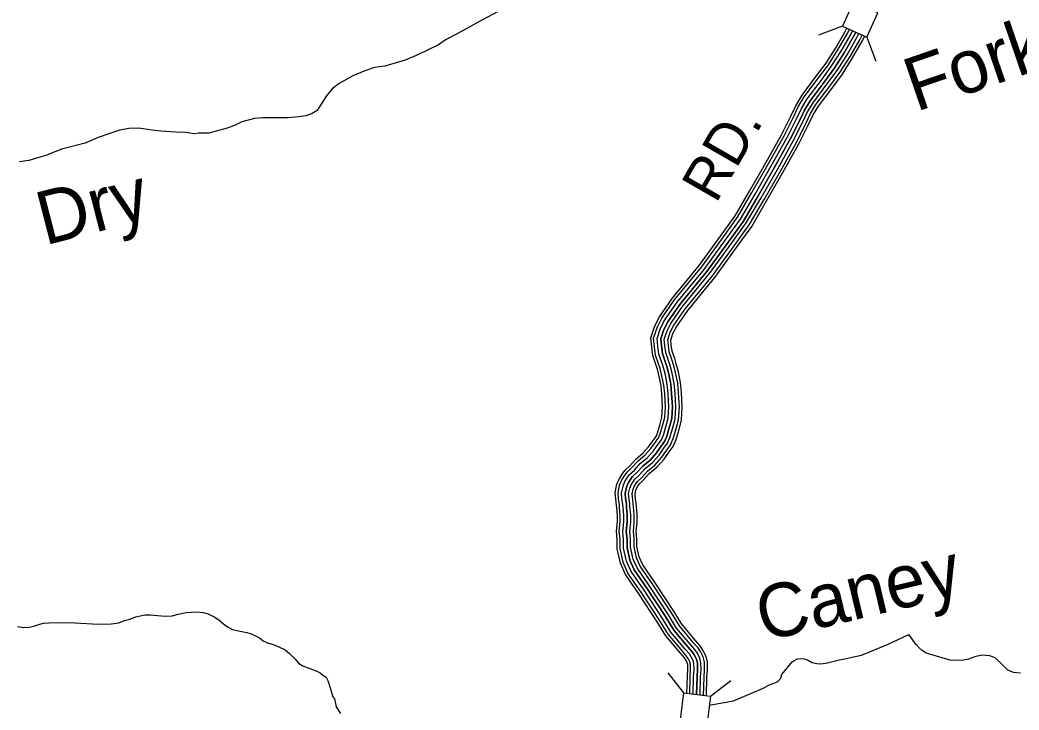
# Model space of a CAD drawing. Extents: x 1788175 to 1969470, y 584502 to 738744.
# Drawn here: x 1923696 to 1932566, y 661754 to 667885 of the extents above; entities that cross this region are included whole.
import ezdxf

# ---------------------------------------------------------------- set-up
doc = ezdxf.new("R2010")
doc.units = 0
for name, color, linetype in [('DESIGN - DRAINAGE - Bridges and Cross Drains Size Text', 7, 'Continuous'), ('DESIGN - ROW - Right-of-Way and Easement Labels', 7, 'Continuous'), ('DESIGN - TRANSPORTATION - Text', 7, 'Continuous'), ('SURVEY - CONTOURS - Index with Text', 7, 'Continuous'), ('SURVEY - DRAINAGE - Storm Sewer', 7, 'Continuous')]:
    doc.layers.add(name, color=color, linetype=linetype)

msp = doc.modelspace()

# ---------------------------------------------------------------- linework, layer by layer
at = {"layer": 'DESIGN - TRANSPORTATION - Text'}
for points in [[(1927935.9, 667957.7), (1927765.2, 667863.9), (1927576.4, 667762.6), (1927481, 667711), (1927411.7, 667664.7), (1927302.1, 667609.5), (1927214.9, 667567.6), (1927115.8, 667528.1), (1927006.8, 667494.9), (1926932.3, 667474.8), (1926843.9, 667463.1), (1926757, 667433.3), (1926649.7, 667388), (1926529.8, 667321), (1926466.5, 667272.5), (1926416.8, 667209.7), (1926379.3, 667152.6), (1926333.4, 667081.6), (1926290.6, 667054.6), (1926234, 667032.1), (1926167.7, 667023.8), (1926077.4, 667016.1), (1925925.3, 667016.1), (1925853.2, 667016), (1925776.9, 667008), (1925666.1, 666980.8), (1925601.2, 666948.4), (1925534.5, 666922.1), (1925371.2, 666880.3), (1925281.1, 666878.6), (1925242.9, 666873.6), (1925167.1, 666883.6), (1925077.2, 666888), (1924947.3, 666897.4), (1924869.4, 666905.5), (1924747.8, 666922.7), (1924663.6, 666920.9), (1924581.2, 666905), (1924492.3, 666877.3), (1924391.3, 666841.8), (1924275.9, 666790.7), (1924064.3, 666736.1), (1923924.7, 666681.7), (1923862.2, 666663.3), (1923775.4, 666635.5), (1923691, 666623.6)], [(1923672.5, 662496.7), (1923726.3, 662487.3), (1923780.4, 662489.9), (1923828.8, 662502.6), (1923871.2, 662517.6), (1923903.4, 662524.7), (1923951.6, 662529.5), (1924061.8, 662532.6), (1924181.7, 662527.5), (1924393.7, 662517.9), (1924505.8, 662519), (1924572.1, 662529.3), (1924624.7, 662547.9), (1924671, 662560.8), (1924725.6, 662581.4), (1924804.2, 662599.4), (1924852.2, 662600.1), (1924916.1, 662592.4), (1924988, 662586.5), (1925046.2, 662591), (1925100.6, 662605.6), (1925171.1, 662621.8), (1925259.3, 662627.5), (1925323.2, 662621.8), (1925366.9, 662608.7), (1925426.2, 662579.1), (1925465.5, 662552), (1925502.7, 662520.9), (1925538.1, 662493.9), (1925583.5, 662470.7), (1925651.1, 662454.9), (1925710.8, 662441.3), (1925748.6, 662430.3), (1925786.2, 662413.3), (1925823.7, 662394.2), (1925855.1, 662369.4), (1925894.6, 662350.3), (1925944.3, 662335), (1925993.8, 662315.6), (1926049.2, 662290.1), (1926088.3, 662255), (1926141, 662203.5), (1926168.1, 662170.7), (1926207.6, 662147.6), (1926330.4, 662098.3), (1926362.1, 662085.5), (1926383.6, 662064.9), (1926415.1, 662046), (1926428.3, 662015.6), (1926450.6, 661950.8), (1926474.5, 661870), (1926488.1, 661853.6), (1926504.3, 661783.1), (1926540.7, 661722)], [(1929816.4, 661797.3), (1930030.4, 661835.7), (1930288, 661946.5), (1930356.9, 661980.8), (1930421.6, 662003.1), (1930450.4, 662038.3), (1930461.3, 662068.2), (1930552.4, 662182.1), (1930566.7, 662191.8), (1930587, 662203.3), (1930599.1, 662209), (1930623.2, 662210.3), (1930657.2, 662209.4), (1930694.9, 662196.4), (1930730.4, 662177.5), (1930772.2, 662166.3), (1930806.2, 662165.4), (1930866.4, 662171.9), (1930957.1, 662195.6), (1931047.7, 662215.2), (1931098, 662226), (1931166.5, 662242.2), (1931247.4, 662274.2), (1931332.4, 662308), (1931405.3, 662338.2), (1931587.5, 662426.3)], [(1932578.3, 662080.6), (1932518.3, 662088.7), (1932468.2, 662108.7), (1932420.2, 662156.9), (1932354.2, 662217), (1932306.2, 662235.1), (1932236.1, 662241.2), (1932174, 662227.3), (1932117.9, 662205.3), (1932055.8, 662195.4), (1931955.7, 662197.5), (1931811.5, 662239.8), (1931783.5, 662247.8), (1931741.5, 662259.9), (1931705.5, 662281.9), (1931679.5, 662306), (1931653.5, 662336.1), (1931637.5, 662354.1), (1931621.5, 662380.2), (1931587.5, 662426.3)]]:
    msp.add_lwpolyline(points, dxfattribs=at)
at = {"layer": 'SURVEY - CONTOURS - Index with Text'}
for points in [[(1929343, 664183.5), (1929356.2, 664214.9), (1929376.6, 664284.9), (1929396.2, 664357.3), (1929402.1, 664447.4), (1929395.6, 664561), (1929388.4, 664637.3), (1929372.2, 664718.6), (1929354.9, 664781.7), (1929342.9, 664823), (1929314.5, 664902.3), (1929304.9, 664979.1), (1929296.6, 665061.1), (1929332.9, 665168.7), (1929374.4, 665248.6), (1929485.6, 665409.7), (1929726.2, 665702.8), (1929915.6, 665964.2), (1930046.1, 666145.6), (1930173.9, 666365), (1930318.2, 666615), (1930457.8, 666865.7), (1930541, 667031.4), (1930584.7, 667123.2), (1930639.4, 667215.7), (1930766.6, 667384.4), (1930853.6, 667501.3), (1930938.8, 667637.2), (1931020.2, 667777.2), (1931037.3, 667812.7)], [(1929364.6, 664171.2), (1929379.5, 664206.6), (1929400.4, 664278.2), (1929420.8, 664353.2), (1929426.8, 664447.3), (1929420.3, 664562.8), (1929412.9, 664640.9), (1929396.2, 664724.3), (1929378.6, 664788.4), (1929366.5, 664830.6), (1929338.7, 664908), (1929329.5, 664981.9), (1929321.7, 665058.3), (1929355.7, 665159), (1929395.6, 665235.9), (1929505.4, 665394.8), (1929745.7, 665687.7), (1929935.7, 665949.7), (1930066.9, 666132.2), (1930195.3, 666352.6), (1930339.7, 666602.8), (1930479.6, 666854.2), (1930563.2, 667020.6), (1930606.5, 667111.6), (1930660, 667201.9), (1930786.4, 667369.6), (1930874, 667487.4), (1930959.9, 667624.4), (1931042.1, 667765.6), (1931059.8, 667802.4)], [(1929391.7, 664155.7), (1929408.8, 664196.2), (1929430.2, 664269.8), (1929451.5, 664348.1), (1929457.9, 664447.2), (1929451.2, 664565.2), (1929443.6, 664645.4), (1929426.4, 664731.4), (1929408.5, 664796.8), (1929396, 664840.1), (1929369, 664915.3), (1929360.3, 664985.4), (1929353.2, 665054.7), (1929384.4, 665146.8), (1929422.2, 665219.9), (1929530.2, 665376.1), (1929770.3, 665668.8), (1929960.8, 665931.6), (1930092.9, 666115.3), (1930222.1, 666337), (1930366.7, 666587.6), (1930507, 666839.7), (1930591.1, 667007), (1930633.9, 667097), (1930685.8, 667184.6), (1930811.2, 667351), (1930899.6, 667469.9), (1930986.5, 667608.4), (1931069.5, 667751.1), (1931088, 667789.6)], [(1931116.2, 667776.8), (1931096.9, 667736.5), (1931013, 667592.4), (1930925.3, 667452.4), (1930836, 667332.4), (1930711.6, 667167.3), (1930661.3, 667082.4), (1930618.9, 666993.3), (1930534.4, 666825.2), (1930393.6, 666572.3), (1930248.9, 666321.5), (1930118.9, 666098.4), (1929986, 665913.4), (1929794.9, 665649.8), (1929555, 665357.4), (1929448.8, 665203.9), (1929413, 665134.6), (1929384.7, 665051.2), (1929391.1, 664988.9), (1929399.4, 664922.5), (1929425.5, 664849.7), (1929438.3, 664805.2), (1929456.6, 664738.6), (1929474.3, 664649.9), (1929482.1, 664567.5), (1929489, 664447.1), (1929482.2, 664343), (1929460.1, 664261.4), (1929438, 664185.8), (1929418.8, 664140.2), (1929379.4, 664087.1), (1929346.1, 664037.9), (1929290.4, 663975.2), (1929224.9, 663920.8), (1929173.4, 663864), (1929132.3, 663825), (1929113.6, 663799.4), (1929094.8, 663769.8), (1929079.9, 663734.1), (1929068.4, 663678.3), (1929071.4, 663640.2), (1929079.9, 663583.8), (1929081.2, 663555.7), (1929087.3, 663485.4), (1929087.7, 663425.2), (1929079.5, 663341.3), (1929085.7, 663270.9), (1929085.7, 663196.8), (1929110.8, 663085.9), (1929148.6, 663000.7), (1929262.4, 662835.3), (1929427.9, 662584.4), (1929500.9, 662464.3), (1929627, 662314.6), (1929663.9, 662271.6), (1929683.2, 662243), (1929702.2, 662204.4), (1929711.3, 662170.1), (1929711.8, 662113.9), (1929708.1, 662049.9), (1929704, 661891.6)], [(1929418.8, 664140.2), (1929438, 664185.8), (1929460.1, 664261.4), (1929482.2, 664343), (1929489, 664447.1), (1929482.1, 664567.5), (1929474.3, 664649.9), (1929456.6, 664738.6), (1929438.3, 664805.2), (1929425.5, 664849.7), (1929399.4, 664922.5), (1929391.1, 664988.9), (1929384.7, 665051.2), (1929413, 665134.6), (1929448.8, 665203.9), (1929555, 665357.4), (1929794.9, 665649.8), (1929986, 665913.4), (1930118.9, 666098.4), (1930248.9, 666321.5), (1930393.6, 666572.3), (1930534.4, 666825.2), (1930618.9, 666993.3), (1930661.3, 667082.4), (1930711.6, 667167.3), (1930836, 667332.4), (1930925.3, 667452.4), (1931013, 667592.4), (1931096.9, 667736.5), (1931116.2, 667776.8)], [(1929446, 664124.7), (1929467.3, 664175.4), (1929489.9, 664253), (1929513, 664337.9), (1929520, 664447), (1929513, 664569.9), (1929505, 664654.4), (1929486.8, 664745.7), (1929468.2, 664813.6), (1929455, 664859.2), (1929429.7, 664929.7), (1929421.9, 664992.4), (1929416.3, 665047.6), (1929441.6, 665122.5), (1929475.4, 665187.8), (1929579.7, 665338.8), (1929819.4, 665630.9), (1930011.1, 665895.3), (1930145, 666081.5), (1930275.7, 666305.9), (1930420.6, 666557), (1930561.8, 666810.7), (1930646.8, 666979.7), (1930688.7, 667067.8), (1930737.4, 667150), (1930860.8, 667313.9), (1930950.9, 667434.9), (1931039.6, 667576.4), (1931124.3, 667722), (1931144.5, 667763.9)], [(1929473.1, 664109.2), (1929496.6, 664165), (1929519.7, 664244.6), (1929543.7, 664332.8), (1929551.1, 664446.8), (1929544, 664572.2), (1929535.7, 664658.9), (1929517, 664752.9), (1929498, 664822), (1929484.5, 664868.7), (1929460.1, 664937), (1929452.7, 664995.9), (1929447.8, 665044.1), (1929470.2, 665110.3), (1929502.1, 665171.8), (1929604.5, 665320.1), (1929844, 665611.9), (1930036.2, 665877.1), (1930171, 666064.6), (1930302.6, 666290.4), (1930447.6, 666541.7), (1930589.2, 666796.2), (1930674.6, 666966.1), (1930716.1, 667053.3), (1930763.2, 667132.8), (1930885.6, 667295.3), (1930976.5, 667417.3), (1931066.1, 667560.3), (1931151.7, 667707.4), (1931172.7, 667751.1)], [(1929495.6, 664096.4), (1929520.9, 664156.4), (1929544.5, 664237.7), (1929569.2, 664328.5), (1929576.8, 664446.7), (1929569.6, 664574.2), (1929561.2, 664662.7), (1929542, 664758.8), (1929522.8, 664829), (1929509, 664876.7), (1929485.2, 664943), (1929478.3, 664998.8), (1929473.9, 665041.1), (1929493.9, 665100.2), (1929524.1, 665158.6), (1929625.1, 665304.6), (1929864.3, 665596.2), (1930057.1, 665862.1), (1930192.6, 666050.6), (1930324.8, 666277.5), (1930470, 666529), (1930612, 666784.1), (1930697.7, 666954.8), (1930738.8, 667041.2), (1930784.6, 667118.4), (1930906.2, 667279.9), (1930997.7, 667402.8), (1931088.1, 667547), (1931174.4, 667695.4), (1931196.1, 667740.5)], [(1929617.5, 661900.9), (1929621.5, 662053.5), (1929625.1, 662116), (1929624.7, 662158.4), (1929620.6, 662173.8), (1929608, 662199.4), (1929594.8, 662218.9), (1929561, 662258.4), (1929430.2, 662413.5), (1929354.7, 662538.1), (1929190.5, 662786.9), (1929072.6, 662958.2), (1929028.1, 663058.5), (1928999, 663187.1), (1928999, 663267.1), (1928992.4, 663341.7), (1929001, 663429.2), (1929000.6, 663481.3), (1928994.6, 663550), (1928993.5, 663575.4), (1928985.2, 663630.3), (1928981, 663683.8), (1928996.6, 663759.9), (1929017.7, 663810.1), (1929041.9, 663848.3), (1929066.9, 663882.5), (1929111.3, 663924.7), (1929164.8, 663983.6), (1929229.9, 664037.7), (1929277.5, 664091.2), (1929308.7, 664137.3), (1929343, 664183.5)], [(1929642.2, 661899.1), (1929646.2, 662052.5), (1929649.8, 662115.4), (1929649.4, 662161.7), (1929643.9, 662182.5), (1929629.4, 662211.8), (1929614.5, 662233.9), (1929579.8, 662274.5), (1929450.3, 662428), (1929375.5, 662551.3), (1929211, 662800.7), (1929094.3, 662970.3), (1929051.7, 663066.3), (1929023.7, 663189.8), (1929023.7, 663268.2), (1929017.3, 663341.6), (1929025.7, 663428), (1929025.3, 663482.5), (1929019.3, 663551.6), (1929018.1, 663577.8), (1929009.7, 663633.1), (1929005.9, 663682.2), (1929020.3, 663752.5), (1929039.7, 663798.7), (1929062.4, 663834.4), (1929085.5, 663866.1), (1929129, 663907.4), (1929181.9, 663965.7), (1929247.1, 664019.9), (1929297, 664076), (1929328.8, 664123), (1929364.6, 664171.2)], [(1929673.1, 661895.4), (1929677.2, 662051.2), (1929680.8, 662114.7), (1929680.4, 662165.9), (1929673, 662193.5), (1929656.3, 662227.4), (1929639.2, 662252.7), (1929603.4, 662294.5), (1929475.6, 662446.1), (1929401.7, 662567.9), (1929236.7, 662818), (1929121.5, 662985.5), (1929081.3, 663076.1), (1929054.7, 663193.3), (1929054.7, 663269.6), (1929048.4, 663341.4), (1929056.7, 663426.6), (1929056.3, 663483.9), (1929050.2, 663553.7), (1929049, 663580.8), (1929040.6, 663636.6), (1929037.1, 663680.3), (1929050.1, 663743.3), (1929067.2, 663784.2), (1929088, 663816.9), (1929108.9, 663845.5), (1929151.2, 663885.7), (1929203.4, 663943.2), (1929268.8, 663997.5), (1929321.6, 664056.9), (1929354.1, 664105.1), (1929391.7, 664155.7)], [(1929704, 661891.6), (1929708.1, 662049.9), (1929711.8, 662113.9), (1929711.3, 662170.1), (1929702.2, 662204.4), (1929683.2, 662243), (1929663.9, 662271.6), (1929627, 662314.6), (1929500.9, 662464.3), (1929427.9, 662584.4), (1929262.4, 662835.3), (1929148.6, 663000.7), (1929110.8, 663085.9), (1929085.7, 663196.8), (1929085.7, 663270.9), (1929079.5, 663341.3), (1929087.7, 663425.2), (1929087.3, 663485.4), (1929081.2, 663555.7), (1929079.9, 663583.8), (1929071.4, 663640.2), (1929068.4, 663678.3), (1929079.9, 663734.1), (1929094.8, 663769.8), (1929113.6, 663799.4), (1929132.3, 663825), (1929173.4, 663864), (1929224.9, 663920.8), (1929290.4, 663975.2), (1929346.1, 664037.9), (1929379.4, 664087.1), (1929418.8, 664140.2)], [(1929734.9, 661887.7), (1929739.1, 662048.6), (1929742.8, 662113.2), (1929742.3, 662174.3), (1929731.4, 662215.3), (1929710.1, 662258.6), (1929688.6, 662290.4), (1929650.7, 662334.7), (1929526.1, 662482.4), (1929454.1, 662601), (1929288.1, 662852.7), (1929175.8, 663015.9), (1929140.4, 663095.7), (1929116.7, 663200.3), (1929116.7, 663272.3), (1929110.7, 663341.1), (1929118.8, 663423.8), (1929118.3, 663486.9), (1929112.1, 663557.8), (1929110.8, 663586.8), (1929102.2, 663643.7), (1929099.6, 663676.4), (1929109.6, 663725), (1929122.4, 663755.4), (1929139.2, 663781.9), (1929155.7, 663804.4), (1929195.5, 663842.3), (1929246.4, 663898.3), (1929312, 663952.9), (1929370.6, 664018.8), (1929404.7, 664069.2), (1929446, 664124.7)], [(1929765.8, 661883.9), (1929770.1, 662047.3), (1929773.9, 662112.4), (1929773.2, 662178.5), (1929760.5, 662226.3), (1929737, 662274.1), (1929713.3, 662309.2), (1929674.3, 662354.8), (1929551.4, 662500.5), (1929480.3, 662617.6), (1929313.8, 662870), (1929203, 663031.1), (1929170, 663105.5), (1929147.7, 663203.7), (1929147.7, 663273.7), (1929141.8, 663340.9), (1929149.8, 663422.4), (1929149.3, 663488.3), (1929143, 663559.8), (1929141.7, 663589.8), (1929133, 663647.2), (1929130.9, 663674.4), (1929139.4, 663715.8), (1929150, 663741), (1929164.9, 663764.5), (1929179, 663783.9), (1929217.7, 663820.6), (1929267.9, 663875.9), (1929333.6, 663930.5), (1929395.1, 663999.7), (1929430, 664051.2), (1929473.1, 664109.2)], [(1929791.4, 661880.7), (1929791.5, 661881.3), (1929795.8, 662046.2), (1929799.6, 662111.8), (1929798.9, 662181.9), (1929784.7, 662235.3), (1929759.3, 662287.1), (1929733.8, 662324.8), (1929693.9, 662371.4), (1929572.3, 662515.6), (1929502.1, 662631.4), (1929335.1, 662884.4), (1929225.5, 663043.7), (1929194.5, 663113.6), (1929173.4, 663206.6), (1929173.4, 663274.8), (1929167.6, 663340.8), (1929175.5, 663421.3), (1929175, 663489.5), (1929168.7, 663561.5), (1929167.3, 663592.4), (1929158.6, 663650.2), (1929156.8, 663672.8), (1929164.1, 663708.1), (1929172.8, 663729.1), (1929186.1, 663750), (1929198.4, 663766.8), (1929236.1, 663802.6), (1929285.7, 663857.3), (1929351.5, 663912), (1929415.5, 663983.9), (1929451, 664036.4), (1929495.6, 664096.4)]]:
    msp.add_lwpolyline(points, dxfattribs=at)
at = {"layer": 'SURVEY - DRAINAGE - Storm Sewer'}
for p, q in [((1930997.5, 667830.8), (1930784.9, 667751)), ((1931213.8, 667732.4), (1931293.6, 667519.7)), ((1929591.4, 661905.6), (1929451.8, 662084.8)), ((1929827.1, 661876.3), (1930006.3, 662015.8))]:
    msp.add_line(p, q, dxfattribs=at)
msp.add_lwpolyline([(1931095.8, 668047), (1930997.5, 667830.7), (1931213.8, 667732.4), (1931312.1, 667948.7)], close=True, dxfattribs=at)
msp.add_lwpolyline([(1929827.1, 661876.3), (1929797.8, 661640.5), (1929562, 661669.9), (1929591.4, 661905.6), (1929827.1, 661876.3)], dxfattribs=at)

# ---------------------------------------------------------------- texts
at = {"layer": 'DESIGN - DRAINAGE - Bridges and Cross Drains Size Text'}
for s, rotation, p in [('Fork', 19.02378, (1931651, 667066.5)), ('Dry', 14.4649, (1923916.3, 665880)), ('Caney', 13.34034, (1930296.7, 662361.7))]:
    msp.add_text(s, height=475, rotation=rotation, dxfattribs=at).set_placement(p)
at = {"layer": 'DESIGN - ROW - Right-of-Way and Easement Labels'}
msp.add_text('RD.', height=370, rotation=60.01403, dxfattribs=at).set_placement((1929875.3, 666246.2))

doc.saveas('drawing.dxf')
